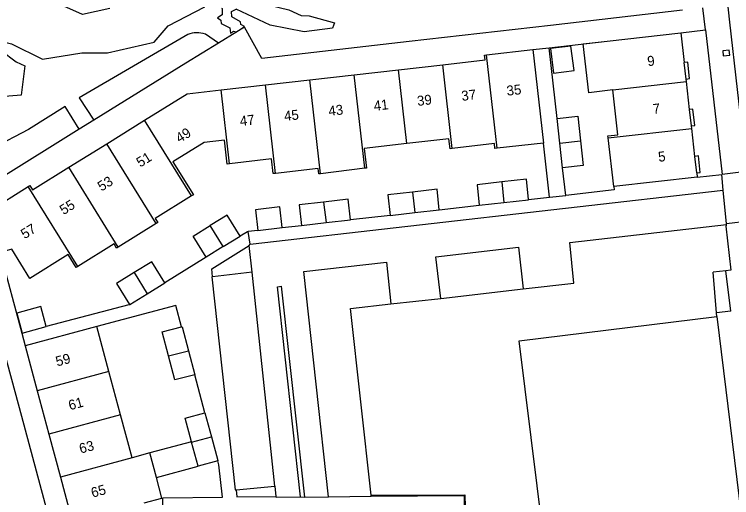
# Model space of a CAD drawing. Extents: x 194485 to 197793, y 468269 to 470822.
# Drawn here: x 194842.4 to 194929.3, y 469466.7 to 469525.2 of the extents above; entities that cross this region are included whole.
import ezdxf

# ---------------------------------------------------------------- set-up
doc = ezdxf.new("R2010")
doc.units = 0
for name, color, linetype in [('BGT grensvlak begroeid terreindeel', 7, 'Continuous'), ('BGT grensvlak begroeid terreindeel LR', 7, 'Continuous'), ('BGT grensvlak gebouwinstallatie plus 1', 7, 'Continuous'), ('BGT grensvlak onbegroeid terreindeel', 7, 'Continuous'), ('BGT grensvlak pand op maaiveld', 7, 'Continuous'), ('BGT grensvlak pand op maaiveld LR', 7, 'Continuous'), ('BGT grensvlak wegdeel', 7, 'Continuous'), ('BGT lijnelement scheiding muur', 7, 'Continuous'), ('BGT tekst huisnummerreeks', 7, 'Continuous')]:
    doc.layers.add(name, color=color, linetype=linetype)

msp = doc.modelspace()

# ---------------------------------------------------------------- linework, layer by layer
at = {"layer": 'BGT grensvlak begroeid terreindeel'}
msp.add_line((194867.134, 469521.715), (194865.552, 469522.777), dxfattribs=at)
for points in [[(194863.411, 469522.76), (194850.271, 469515.096), (194852.054, 469512.377)], [(194850.287, 469511.281), (194848.594, 469514.055), (194844.131, 469511.249), (194839.789, 469509), (194839.519, 469504.602)]]:
    msp.add_lwpolyline(points, dxfattribs=at)
msp.add_arc((194864.507, 469519.592), 3.352, 71.83238, 109.07748, dxfattribs=at)
at = {"layer": 'BGT grensvlak begroeid terreindeel LR'}
msp.add_line((194869.33, 469523.086), (194869.353, 469523.081), dxfattribs=at)
at = {"layer": 'BGT grensvlak gebouwinstallatie plus 1'}
for p, q in [((194863.879, 469473.495), (194858.823, 469472.135)), ((194859.617, 469469.186), (194864.676, 469470.559))]:
    msp.add_line(p, q, dxfattribs=at)
for points in [[(194923.757, 469517.354), (194924.173, 469517.409), (194923.948, 469519.395), (194923.528, 469519.352)], [(194924.406, 469511.694), (194924.821, 469511.746), (194924.591, 469513.734), (194924.177, 469513.689)], [(194925.055, 469506.032), (194925.473, 469506.076), (194925.244, 469508.063), (194924.83, 469507.993)]]:
    msp.add_lwpolyline(points, dxfattribs=at)
at = {"layer": 'BGT grensvlak onbegroeid terreindeel'}
for points in [[(194867.296, 469529.122), (194868.634, 469529.095), (194870.79, 469527.682), (194873.314, 469526.293), (194875.666, 469525.715), (194877.172, 469525.035), (194878.134, 469525.002), (194881.199, 469524.156), (194880.952, 469523.531), (194877.527, 469523.05), (194873.403, 469523.859), (194869.268, 469525.803)], [(194823.934, 469526.311), (194824.506, 469524.67), (194827.611, 469523.408), (194830.753, 469523.941), (194834.471, 469523.641), (194835.824, 469523.024), (194838.744, 469522.475), (194842.098, 469521.629), (194845.833, 469519.761), (194850.583, 469520.527), (194853.695, 469520.537), (194859.356, 469521.82), (194861.044, 469523.795), (194865.497, 469526.077)], [(194854.003, 469525.878), (194850.669, 469525.166), (194846.976, 469526.81)], [(194843.684, 469518.975), (194843.246, 469515.407), (194839.693, 469515.142), (194836.992, 469515.716), (194834.381, 469517.89), (194832.991, 469519.554), (194834.103, 469521.425), (194835.501, 469521.496), (194838.195, 469521.356), (194840.841, 469520.82), (194842.637, 469519.455), (194843.684, 469518.975)]]:
    msp.add_lwpolyline(points, dxfattribs=at)
at = {"layer": 'BGT grensvlak pand op maaiveld'}
for p, q in [((194914.184, 469521.941), (194923.114, 469522.963)), ((194923.114, 469522.963), (194923.528, 469519.352)), ((194899.602, 469520.288), (194905.195, 469520.915)), ((194888.939, 469518.473), (194894.304, 469519.082)), ((194923.757, 469517.354), (194923.528, 469519.352)), ((194883.573, 469517.864), (194888.939, 469518.473)), ((194878.208, 469517.255), (194883.573, 469517.864)), ((194923.791, 469517.061), (194923.757, 469517.354)), ((194867.477, 469516.037), (194872.842, 469516.646)), ((194872.842, 469516.646), (194878.208, 469517.255)), ((194924.177, 469513.689), (194923.791, 469517.061)), ((194924.406, 469511.694), (194924.177, 469513.689)), ((194853.61, 469509.541), (194858.2, 469512.383)), ((194908.483, 469509.615), (194908.155, 469512.593)), ((194924.44, 469511.398), (194924.406, 469511.694)), ((194924.83, 469507.993), (194924.44, 469511.398)), ((194849.018, 469506.697), (194853.61, 469509.541)), ((194906.483, 469509.624), (194900.885, 469508.993)), ((194908.811, 469506.636), (194908.483, 469509.615)), ((194914.995, 469504.36), (194914.308, 469510.237)), ((194925.055, 469506.032), (194924.83, 469507.993)), ((194884.855, 469506.568), (194879.496, 469505.901)), ((194925.055, 469506.032), (194925.116, 469505.496)), ((194925.116, 469505.496), (194914.995, 469504.36)), ((194898.714, 469502.105), (194901.699, 469502.436)), ((194871.624, 469501.534), (194871.917, 469499.05)), ((194887.915, 469500.876), (194890.895, 469501.217)), ((194890.895, 469501.217), (194893.874, 469501.557)), ((194877.188, 469499.662), (194880.161, 469500.005)), ((194880.161, 469500.005), (194883.134, 469500.348)), ((194859.594, 469499.876), (194855.008, 469497.025)), ((194871.917, 469499.05), (194874.861, 469499.414)), ((194867.717, 469497.09), (194869.78, 469498.358)), ((194867.717, 469497.09), (194865.654, 469495.821)), ((194858.51, 469491.4), (194860.631, 469492.711)), ((194842.721, 469489.045), (194843.381, 469486.644)), ((194927.461, 469488.652), (194932.479, 469448.163)), ((194843.381, 469486.644), (194846.28, 469487.441)), ((194852.405, 469487.419), (194843.752, 469485.087)), ((194853.867, 469481.983), (194852.405, 469487.419)), ((194863.501, 469484.506), (194864.27, 469481.604)), ((194855.269, 469476.769), (194853.867, 469481.983)), ((194845.192, 469479.64), (194846.6, 469474.427)), ((194856.671, 469471.554), (194855.269, 469476.769)), ((194865.508, 469477.002), (194866.293, 469474.107)), ((194846.6, 469474.427), (194848.008, 469469.214)), ((194863.89, 469473.455), (194863.879, 469473.495)), ((194864.676, 469470.559), (194863.89, 469473.455)), ((194858.823, 469472.135), (194856.671, 469471.554)), ((194859.617, 469469.186), (194858.823, 469472.135)), ((194867.044, 469471.201), (194864.676, 469470.559)), ((194848.008, 469469.214), (194849.478, 469463.774))]:
    msp.add_line(p, q, dxfattribs=at)
for points in [[(194914.871, 469516.039), (194911.964, 469515.701), (194911.277, 469521.603), (194914.184, 469521.941)], [(194905.195, 469520.915), (194905.351, 469519.532), (194906.483, 469509.624)], [(194907.713, 469518.075), (194910.188, 469518.386), (194909.812, 469521.355), (194907.337, 469521.045), (194907.713, 469518.075)], [(194894.304, 469519.082), (194899.434, 469519.664), (194899.366, 469520.262), (194899.602, 469520.288)], [(194858.2, 469512.383), (194863.342, 469515.568), (194867.477, 469516.037)], [(194914.308, 469510.237), (194914.28, 469510.473), (194915.503, 469510.616), (194914.871, 469516.039)], [(194908.155, 469512.593), (194910.637, 469512.863), (194910.965, 469509.885)], [(194868.489, 469507.113), (194868.186, 469507.078), (194867.862, 469509.957), (194865.395, 469509.68), (194861.625, 469507.366), (194864.104, 469503.365), (194863.874, 469503.222)], [(194889.95, 469509.566), (194884.786, 469508.975), (194885.056, 469506.593), (194884.855, 469506.568)], [(194895.453, 469508.961), (194895.172, 469508.928), (194895.032, 469510.148), (194889.95, 469509.566)], [(194900.885, 469508.993), (194900.605, 469508.961), (194900.563, 469509.553), (194895.453, 469508.961)], [(194910.965, 469509.885), (194911.293, 469506.906), (194908.811, 469506.636)], [(194874.056, 469505.948), (194873.779, 469505.916), (194873.57, 469507.707), (194868.489, 469507.113)], [(194844.115, 469504.359), (194844.309, 469504.479), (194844.626, 469503.977), (194849.018, 469506.697)], [(194879.496, 469505.901), (194879.298, 469505.876), (194879.222, 469506.538), (194874.056, 469505.948)], [(194904.681, 469502.786), (194904.419, 469505.24), (194901.435, 469504.91)], [(194840.669, 469496.37), (194840.627, 469496.359), (194839.269, 469501.354), (194839.322, 469501.382), (194844.115, 469504.359)], [(194901.435, 469504.91), (194898.45, 469504.579), (194898.714, 469502.105)], [(194890.631, 469503.691), (194887.651, 469503.35), (194887.915, 469500.876)], [(194893.874, 469501.557), (194893.61, 469504.031), (194890.631, 469503.691)], [(194863.874, 469503.222), (194859.491, 469500.507), (194859.789, 469499.997), (194859.594, 469499.876)], [(194883.134, 469500.348), (194882.849, 469502.817), (194879.876, 469502.474)], [(194901.699, 469502.436), (194904.683, 469502.766), (194904.681, 469502.786)], [(194874.861, 469499.414), (194874.568, 469501.898), (194871.624, 469501.534)], [(194879.876, 469502.474), (194876.903, 469502.131), (194877.188, 469499.662)], [(194869.78, 469498.358), (194868.211, 469500.91), (194866.148, 469499.641)], [(194865.654, 469495.821), (194864.085, 469498.372), (194866.148, 469499.641)], [(194855.008, 469497.025), (194854.814, 469496.904), (194854.492, 469497.423), (194850.099, 469494.696)], [(194850.099, 469494.696), (194849.905, 469494.576), (194848.947, 469496.12), (194844.312, 469493.243), (194842.133, 469496.765), (194840.669, 469496.37)], [(194860.631, 469492.711), (194859.057, 469495.259), (194856.935, 469493.948)], [(194856.935, 469493.948), (194854.814, 469492.637), (194856.378, 469490.107)], [(194856.378, 469490.107), (194856.389, 469490.089), (194858.51, 469491.4)], [(194846.28, 469487.441), (194845.62, 469489.842), (194842.721, 469489.045)], [(194908.613, 469444.775), (194903.543, 469485.688), (194927.461, 469488.652)], [(194861.094, 469483.868), (194860.325, 469486.769), (194862.665, 469487.389)], [(194862.665, 469487.389), (194862.732, 469487.407), (194863.501, 469484.506)], [(194843.752, 469485.087), (194843.722, 469485.079), (194845.192, 469479.64)], [(194864.27, 469481.604), (194861.863, 469480.966), (194861.094, 469483.868)], [(194863.879, 469473.495), (194863.105, 469476.35), (194865.508, 469477.002)], [(194866.293, 469474.107), (194867.079, 469471.211), (194867.044, 469471.201)], [(194858.138, 469466.1), (194860.291, 469466.679), (194859.617, 469469.186)]]:
    msp.add_lwpolyline(points, dxfattribs=at)
at = {"layer": 'BGT grensvlak pand op maaiveld LR'}
for p, q in [((194900.885, 469508.993), (194899.602, 469520.288)), ((194895.453, 469508.961), (194894.304, 469519.082)), ((194889.95, 469509.566), (194888.939, 469518.473)), ((194884.855, 469506.568), (194883.573, 469517.864)), ((194874.056, 469505.948), (194872.842, 469516.646)), ((194879.496, 469505.901), (194878.208, 469517.255)), ((194914.871, 469516.039), (194923.791, 469517.061)), ((194868.489, 469507.113), (194867.477, 469516.037)), ((194863.874, 469503.222), (194858.2, 469512.383)), ((194914.308, 469510.237), (194924.44, 469511.398)), ((194859.594, 469499.876), (194853.61, 469509.541)), ((194908.483, 469509.615), (194910.965, 469509.885)), ((194855.008, 469497.025), (194849.018, 469506.697)), ((194850.099, 469494.696), (194844.115, 469504.359)), ((194901.435, 469504.91), (194901.699, 469502.436)), ((194890.631, 469503.691), (194890.895, 469501.217)), ((194879.876, 469502.474), (194880.161, 469500.005)), ((194867.717, 469497.09), (194866.148, 469499.641)), ((194856.935, 469493.948), (194858.51, 469491.4)), ((194861.094, 469483.868), (194863.501, 469484.506)), ((194853.867, 469481.983), (194845.192, 469479.64)), ((194855.269, 469476.769), (194846.6, 469474.427)), ((194863.89, 469473.455), (194866.293, 469474.107)), ((194856.671, 469471.554), (194848.008, 469469.214))]:
    msp.add_line(p, q, dxfattribs=at)
at = {"layer": 'BGT grensvlak wegdeel'}
for p, q in [((194928.49, 469529.027), (194929.012, 469524.249)), ((194926.109, 469523.306), (194925.792, 469525.971)), ((194929.012, 469524.249), (194930.852, 469507.969)), ((194869.353, 469523.081), (194867.134, 469521.715)), ((194907.178, 469521.141), (194914.184, 469521.941)), ((194905.195, 469520.915), (194907.178, 469521.141)), ((194908.155, 469512.593), (194907.178, 469521.141)), ((194852.054, 469512.377), (194850.287, 469511.281)), ((194850.287, 469511.281), (194839.519, 469504.602)), ((194907.236, 469503.073), (194906.483, 469509.624)), ((194909.201, 469503.281), (194908.811, 469506.636)), ((194933.112, 469506.413), (194928.109, 469505.832)), ((194928.258, 469503.918), (194928.079, 469505.829)), ((194870.962, 469497.382), (194928.258, 469503.918)), ((194928.64, 469499.855), (194928.258, 469503.918)), ((194904.681, 469502.786), (194907.236, 469503.073)), ((194907.236, 469503.073), (194909.201, 469503.281)), ((194893.874, 469501.557), (194898.714, 469502.105)), ((194887.915, 469500.876), (194883.134, 469500.348)), ((194933.803, 469500.455), (194928.64, 469499.855)), ((194871.917, 469499.05), (194870.739, 469498.904)), ((194874.861, 469499.414), (194877.188, 469499.662)), ((194928.566, 469499.583), (194928.665, 469499.594)), ((194928.566, 469499.583), (194929.179, 469494.257)), ((194928.649, 469499.766), (194928.64, 469499.855)), ((194928.665, 469499.594), (194928.649, 469499.766)), ((194870.651, 469498.894), (194869.78, 469498.358)), ((194870.739, 469498.904), (194870.651, 469498.894)), ((194870.962, 469497.382), (194870.739, 469498.904)), ((194870.874, 469497.218), (194870.962, 469497.382)), ((194871.234, 469493.999), (194870.874, 469497.218)), ((194840.669, 469496.37), (194843.33, 469486.63)), ((194865.654, 469495.821), (194860.631, 469492.711)), ((194871.234, 469493.999), (194866.428, 469493.436)), ((194873.968, 469468.143), (194871.234, 469493.999)), ((194928.578, 469494.183), (194927.018, 469493.99)), ((194927.457, 469489.087), (194927.018, 469493.99)), ((194929.179, 469494.257), (194928.578, 469494.183)), ((194929.182, 469489.3), (194928.578, 469494.183)), ((194877.614, 469466.811), (194874.787, 469492.302)), ((194894.052, 469490.833), (194904.031, 469491.968)), ((194887.989, 469490.155), (194894.052, 469490.833)), ((194929.182, 469489.3), (194927.457, 469489.087)), ((194927.496, 469488.656), (194927.457, 469489.087)), ((194927.461, 469488.652), (194927.496, 469488.656)), ((194843.381, 469486.644), (194843.33, 469486.63)), ((194843.33, 469486.63), (194843.752, 469485.087)), ((194865.508, 469477.002), (194864.27, 469481.604)), ((194869.266, 469467.697), (194873.968, 469468.143)), ((194873.968, 469468.143), (194874.103, 469466.883)), ((194880.456, 469466.839), (194885.629, 469466.909)), ((194877.083, 469466.817), (194877.614, 469466.811)), ((194877.614, 469466.811), (194880.456, 469466.839))]:
    msp.add_line(p, q, dxfattribs=at)
for points in [[(194867.491, 469525.927), (194867.58, 469525.871), (194867.602, 469525.123), (194867.02, 469524.751), (194867.428, 469524.484), (194867.476, 469524.085), (194868.516, 469523.565), (194868.614, 469522.902), (194868.976, 469523.166), (194869.33, 469523.086)], [(194869.33, 469523.086), (194870.304, 469523.722), (194869.841, 469523.939), (194869.823, 469524.27), (194868.773, 469524.864), (194868.723, 469525.512), (194869.268, 469525.803)], [(194923.328, 469525.687), (194907.332, 469523.844), (194890.239, 469521.916), (194872.393, 469519.848), (194870.28, 469523.652), (194869.353, 469523.081)], [(194867.134, 469521.715), (194863.205, 469519.295), (194852.054, 469512.377)], [(194928.197, 469520.762), (194928.261, 469520.168), (194929.04, 469520.261), (194928.985, 469520.859), (194928.197, 469520.762)], [(194914.995, 469504.36), (194915.045, 469503.973), (194909.201, 469503.281)], [(194904.031, 469491.968), (194910.153, 469492.682), (194909.678, 469497.596), (194928.649, 469499.766)], [(194866.428, 469493.436), (194866.326, 469494.403), (194870.874, 469497.218)], [(194894.052, 469490.833), (194893.47, 469495.867), (194903.475, 469497.022), (194904.031, 469491.968)], [(194880.456, 469466.839), (194877.461, 469494.077), (194887.47, 469495.21), (194887.989, 469490.155)], [(194866.428, 469493.436), (194866.334, 469493.431), (194869.157, 469467.697), (194869.266, 469467.697)], [(194877.083, 469466.817), (194874.269, 469492.226), (194874.787, 469492.302)], [(194856.378, 469490.107), (194856.276, 469490.044), (194846.28, 469487.441)], [(194862.665, 469487.389), (194861.964, 469489.982), (194852.405, 469487.419)], [(194885.629, 469466.909), (194885.624, 469467.015), (194883.119, 469489.605), (194887.989, 469490.155)], [(194840.734, 469485.995), (194843.279, 469476.606), (194847.282, 469461.733)], [(194896.888, 469465.567), (194860.414, 469465.189), (194860.398, 469466.722), (194867.635, 469466.797), (194867.182, 469470.691), (194867.044, 469471.201)], [(194869.266, 469467.697), (194869.354, 469466.839), (194874.103, 469466.883)], [(194885.629, 469466.909), (194896.877, 469467.003), (194896.888, 469465.567)], [(194874.103, 469466.883), (194874.123, 469466.781), (194877.083, 469466.817)]]:
    msp.add_lwpolyline(points, dxfattribs=at)
at = {"layer": 'BGT lijnelement scheiding muur'}
for p, q in [((194923.114, 469522.963), (194926.109, 469523.306)), ((194926.109, 469523.306), (194928.109, 469505.832)), ((194925.116, 469505.496), (194928.079, 469505.829)), ((194928.079, 469505.829), (194928.109, 469505.832))]:
    msp.add_line(p, q, dxfattribs=at)
msp.add_lwpolyline([(194885.624, 469467.015), (194896.979, 469467.074), (194897.02, 469465.58), (194897.02, 469465.568)], dxfattribs=at)

# ---------------------------------------------------------------- texts
at = {"layer": 'BGT tekst huisnummerreeks'}
for s, rotation, p in [('9', 6.5, (194919.121, 469518.911)), ('35', 6.5, (194902.092, 469515.335)), ('37', 6.5, (194896.618, 469514.715)), ('41', 6.5, (194886.002, 469513.51)), ('39', 6.5, (194891.252, 469514.106)), ('43', 6.5, (194880.522, 469512.888)), ('7', 6.5, (194919.785, 469513.129)), ('47', 6.5, (194869.791, 469511.67)), ('45', 6.5, (194875.151, 469512.278)), ('49', 31.8, (194862.433, 469509.593)), ('5', 6.5, (194920.442, 469507.347)), ('51', 31.8, (194857.666, 469506.641)), ('53', 31.8, (194852.976, 469503.737)), ('55', 31.8, (194848.381, 469500.892)), ('57', 31.8, (194843.675, 469497.977)), ('59', 15.1, (194847.61, 469482.591)), ('61', 15.1, (194849.163, 469477.295)), ('63', 15.1, (194850.459, 469472.052)), ('65', 15.1, (194851.894, 469466.724))]:
    msp.add_text(s, height=1.2, rotation=rotation, dxfattribs=at).set_placement(p)

doc.saveas('drawing.dxf')
